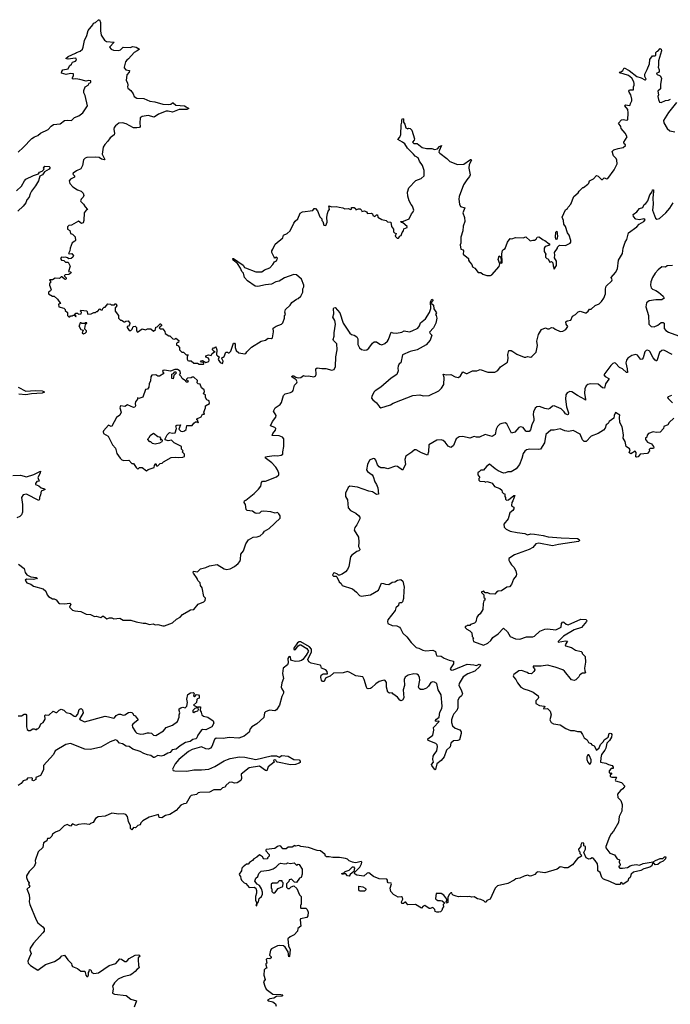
# Model space of a CAD drawing. Extents: x 2240384 to 2404287, y 351326 to 526670.
# Tile 291 of 309: x 2362124 to 2369671, y 463406 to 474825. Entities that reach past the tile are written whole.
import ezdxf

# ---------------------------------------------------------------- set-up
doc = ezdxf.new("R2010")
doc.units = 0

msp = doc.modelspace()

# ---------------------------------------------------------------- linework, layer by layer
at = {"layer": '0CON20XD'}
for points in [[(2362105, 473288), (2362165, 473342), (2362265, 473449), (2362298, 473468), (2362335, 473482), (2362365, 473510), (2362455, 473550), (2362490, 473590), (2362515, 473608), (2362595, 473619), (2362646, 473654), (2362675, 473659), (2362725, 473654), (2362761, 473689), (2362809, 473711), (2362856, 473744), (2362910, 473825), (2362882, 473945), (2362868, 473975), (2362868, 474005), (2362882, 474045), (2362920, 474065), (2362932, 474088), (2362950, 474095), (2362950, 474115), (2362925, 474120), (2362895, 474112), (2362822, 474132), (2362775, 474138), (2362744, 474134), (2362732, 474145), (2362747, 474175), (2362747, 474197), (2362715, 474202), (2362665, 474191), (2362610, 474205), (2362613, 474225), (2362625, 474242), (2362685, 474257), (2362702, 474288), (2362725, 474308), (2362738, 474332), (2362770, 474345), (2362782, 474358), (2362780, 474375), (2362769, 474379), (2362685, 474369), (2362660, 474375), (2362685, 474400), (2362770, 474435), (2362785, 474446), (2362825, 474459), (2362852, 474485), (2362862, 474505), (2362878, 474585), (2362905, 474640), (2362919, 474701), (2362972, 474765), (2362980, 474785), (2363005, 474793), (2363040, 474825), (2363050, 474825), (2363063, 474793), (2363061, 474695), (2363071, 474645), (2363083, 474623), (2363108, 474588), (2363132, 474572), (2363220, 474565), (2363168, 474505), (2363185, 474482), (2363211, 474471), (2363275, 474467), (2363292, 474475), (2363325, 474506), (2363405, 474502), (2363435, 474516), (2363475, 474507), (2363513, 474485), (2363488, 474462), (2363454, 474445), (2363388, 474372), (2363366, 474355), (2363351, 474335), (2363337, 474273), (2363337, 474265), (2363355, 474244), (2363397, 474235), (2363396, 474215), (2363367, 474185), (2363358, 474118), (2363373, 474093), (2363378, 474065), (2363373, 474045), (2363379, 474029), (2363412, 474005), (2363442, 473965)], [(2367343, 473197), (2367355, 473204), (2367363, 473203), (2367364, 473195), (2367340, 473145), (2367336, 473105), (2367350, 473025), (2367343, 473005), (2367311, 472969), (2367272, 472908), (2367222, 472775), (2367218, 472745), (2367226, 472685), (2367238, 472658), (2367287, 472645), (2367266, 472585), (2367285, 472530), (2367289, 472485), (2367268, 472432), (2367266, 472375), (2367243, 472303), (2367242, 472235), (2367232, 472215), (2367242, 472165), (2367267, 472157), (2367272, 472145), (2367270, 472105), (2367330, 472055), (2367332, 472035), (2367342, 472015), (2367370, 471985), (2367375, 471960), (2367403, 471943), (2367443, 471893), (2367472, 471892), (2367495, 471872), (2367545, 471858), (2367585, 471858), (2367603, 471867), (2367685, 471962), (2367692, 471995), (2367676, 472045), (2367685, 472088), (2367700, 472075), (2367710, 472035), (2367700, 472005), (2367715, 472000), (2367720, 472005), (2367719, 472111), (2367725, 472148), (2367735, 472160), (2367755, 472170), (2367784, 472246), (2367815, 472288), (2367835, 472282), (2367875, 472298), (2367965, 472297), (2367995, 472308), (2368045, 472262), (2368075, 472270), (2368095, 472268), (2368115, 472280), (2368127, 472303), (2368145, 472307), (2368167, 472297), (2368195, 472272), (2368216, 472266), (2368267, 472227), (2368273, 472215), (2368264, 472206), (2368218, 472195), (2368210, 472175), (2368210, 472135), (2368228, 472105), (2368222, 472095), (2368225, 472070), (2368240, 472055), (2368255, 472050), (2368275, 472010), (2368282, 472018), (2368295, 472020), (2368310, 472005), (2368311, 471971), (2368325, 471930), (2368351, 471975), (2368350, 472025), (2368328, 472065), (2368333, 472095), (2368327, 472125), (2368362, 472175), (2368362, 472188), (2368385, 472210), (2368455, 472208), (2368510, 472235), (2368518, 472245), (2368517, 472265), (2368497, 472325), (2368480, 472355), (2368457, 472425), (2368437, 472455), (2368432, 472495), (2368417, 472535), (2368455, 472620), (2368480, 472635), (2368485, 472650), (2368518, 472685), (2368554, 472776), (2368602, 472818), (2368614, 472836), (2368655, 472880), (2368665, 472880), (2368713, 472917), (2368725, 472930), (2368735, 472958), (2368779, 472981), (2368815, 473020), (2368835, 473012), (2368875, 472970), (2368885, 472970), (2368905, 472990), (2368935, 472978), (2368946, 472984), (2369021, 473085), (2369056, 473154), (2369053, 473195), (2369044, 473214), (2369012, 473245), (2368998, 473295), (2369015, 473314), (2369065, 473333), (2369125, 473344), (2369150, 473365), (2369150, 473375), (2369137, 473387), (2369131, 473405), (2369170, 473465), (2369149, 473509), (2369100, 473565), (2369097, 473585), (2369071, 473625), (2369105, 473662), (2369126, 473666), (2369165, 473659), (2369178, 473665), (2369183, 473745), (2369180, 473785), (2369144, 473825), (2369146, 473834), (2369155, 473837), (2369195, 473829), (2369207, 473835), (2369210, 473855), (2369226, 473884), (2369227, 473905), (2369214, 473955), (2369193, 473983), (2369191, 473995), (2369194, 474006), (2369205, 474013), (2369245, 474010), (2369243, 474045), (2369252, 474065), (2369253, 474085), (2369250, 474105), (2369224, 474145), (2369185, 474177), (2369126, 474196), (2369090, 474205), (2369078, 474215), (2369095, 474218), (2369122, 474235), (2369135, 474267), (2369195, 474236), (2369282, 474165), (2369335, 474151), (2369375, 474128), (2369385, 474128), (2369392, 474135), (2369377, 474167), (2369376, 474195), (2369404, 474246), (2369431, 474315), (2369434, 474365), (2369465, 474407), (2369496, 474404), (2369502, 474415), (2369502, 474445), (2369514, 474456), (2369525, 474460), (2369555, 474490), (2369565, 474482), (2369568, 474462), (2369533, 474347), (2369536, 474295), (2369529, 474275), (2369543, 474243), (2369544, 474226), (2369536, 474214), (2369514, 474206), (2369512, 474195), (2369552, 474172), (2369569, 474145), (2369559, 474075), (2369559, 474025), (2369528, 473995), (2369534, 473955), (2369526, 473935), (2369535, 473900), (2369547, 473867), (2369565, 473863), (2369615, 473887), (2369649, 473891), (2369675, 473902)], [(2363442, 473965), (2363454, 473934), (2363484, 473914), (2363565, 473910), (2363635, 473880), (2363693, 473873), (2363784, 473846), (2363855, 473840), (2363876, 473844), (2363895, 473861), (2363905, 473860), (2363935, 473833), (2364038, 473825), (2364087, 473795), (2364065, 473782), (2363975, 473782), (2363895, 473751), (2363845, 473764), (2363825, 473763), (2363735, 473728), (2363685, 473696), (2363615, 473712), (2363545, 473701), (2363523, 473685), (2363517, 473625), (2363523, 473585), (2363514, 473576), (2363485, 473569), (2363445, 473570), (2363358, 473618), (2363315, 473627), (2363275, 473624), (2363236, 473594), (2363221, 473575), (2363218, 473555), (2363226, 473504), (2363221, 473489), (2363174, 473455), (2363147, 473415), (2363111, 473379), (2363092, 473345), (2363082, 473265), (2363113, 473205), (2363105, 473200), (2363075, 473208), (2363045, 473225), (2363005, 473230), (2362905, 473227), (2362882, 473218), (2362865, 473200), (2362851, 473135), (2362834, 473095), (2362785, 473073), (2362744, 473045), (2362742, 473035), (2362759, 473015), (2362760, 473000), (2362713, 472977), (2362698, 472955), (2362706, 472925), (2362741, 472885), (2362795, 472852), (2362837, 472837), (2362862, 472815), (2362870, 472785), (2362860, 472765), (2362838, 472745), (2362830, 472725), (2362832, 472715), (2362866, 472686), (2362883, 472653), (2362912, 472625), (2362894, 472616), (2362871, 472585), (2362867, 472495), (2362859, 472471), (2362843, 472463), (2362805, 472488), (2362725, 472442), (2362693, 472437), (2362678, 472422), (2362680, 472395), (2362705, 472380), (2362714, 472344), (2362736, 472336), (2362768, 472305), (2362772, 472265), (2362765, 472258), (2362732, 472238), (2362710, 472175), (2362707, 472143), (2362692, 472115), (2362705, 472108), (2362730, 472115), (2362750, 472085), (2362739, 472071), (2362720, 472055), (2362695, 472050), (2362680, 472065), (2362655, 472072), (2362635, 472068), (2362608, 472072), (2362598, 472055), (2362610, 472035), (2362635, 472032), (2362655, 472012), (2362685, 472012), (2362692, 472005), (2362708, 471965), (2362690, 471905), (2362715, 471900), (2362720, 471895), (2362718, 471885), (2362695, 471870), (2362652, 471868), (2362642, 471855), (2362662, 471832), (2362662, 471818), (2362655, 471812), (2362644, 471814), (2362615, 471842), (2362605, 471842), (2362585, 471822), (2362537, 471827), (2362505, 471808), (2362475, 471810), (2362470, 471805), (2362480, 471795), (2362480, 471775), (2362470, 471765), (2362470, 471745), (2362488, 471695), (2362480, 471680), (2362460, 471665), (2362460, 471645), (2362505, 471620), (2362525, 471620), (2362563, 471583), (2362598, 471535), (2362573, 471527), (2362580, 471495), (2362635, 471480), (2362650, 471465), (2362652, 471452), (2362678, 471428), (2362680, 471395), (2362695, 471380), (2362705, 471380), (2362715, 471390), (2362735, 471390), (2362745, 471400), (2362760, 471400), (2362775, 471380), (2362778, 471388), (2362760, 471400), (2362775, 471420), (2362795, 471420), (2362805, 471410), (2362838, 471412), (2362840, 471435), (2362830, 471445), (2362833, 471457), (2362905, 471450), (2362915, 471410), (2362955, 471412), (2362985, 471430), (2363005, 471430), (2363015, 471440), (2363025, 471440), (2363055, 471470), (2363065, 471460), (2363085, 471460), (2363090, 471475), (2363105, 471490), (2363115, 471490), (2363145, 471530), (2363177, 471527), (2363185, 471520), (2363225, 471520), (2363232, 471528), (2363245, 471530), (2363250, 471505), (2363230, 471485), (2363230, 471445), (2363270, 471395), (2363270, 471365), (2363292, 471342), (2363305, 471340), (2363335, 471320), (2363345, 471320), (2363355, 471330), (2363382, 471332), (2363402, 471305), (2363398, 471285), (2363385, 471270), (2363372, 471268), (2363370, 471255), (2363395, 471220), (2363415, 471220), (2363430, 471235), (2363440, 471265), (2363465, 471270), (2363480, 471255), (2363480, 471215), (2363492, 471202), (2363545, 471240), (2363585, 471230), (2363605, 471240), (2363645, 471240), (2363675, 471212), (2363698, 471232), (2363702, 471258), (2363718, 471262), (2363752, 471298), (2363758, 471298), (2363770, 471285), (2363770, 471275), (2363752, 471268), (2363742, 471252), (2363755, 471240), (2363785, 471240), (2363807, 471207), (2363810, 471185), (2363855, 471160), (2363865, 471160), (2363902, 471122), (2363925, 471120), (2363935, 471130), (2363970, 471105), (2363968, 471082), (2363955, 471080), (2363942, 471068), (2363942, 471052), (2363958, 471048), (2363980, 471025), (2363980, 470995), (2364005, 470970), (2364025, 470970), (2364055, 470940), (2364078, 470938), (2364068, 470915), (2364067, 470887), (2364074, 470874), (2364085, 470868), (2364115, 470868), (2364145, 470840), (2364185, 470840), (2364205, 470830), (2364255, 470830), (2364260, 470835), (2364258, 470848), (2364233, 470853), (2364223, 470867), (2364245, 470872), (2364285, 470848), (2364319, 470861), (2364323, 470875), (2364315, 470900), (2364285, 470912), (2364283, 470925), (2364315, 470940), (2364345, 470930), (2364352, 470948), (2364375, 470970), (2364390, 470975), (2364375, 470980), (2364360, 470995), (2364360, 471005), (2364372, 471018), (2364385, 471020), (2364395, 471030), (2364405, 471020), (2364410, 470995), (2364408, 470938), (2364417, 470927), (2364440, 470915), (2364428, 470885), (2364450, 470850), (2364475, 470838), (2364482, 470845), (2364483, 470865), (2364470, 470895), (2364472, 470908), (2364485, 470910), (2364495, 470920), (2364515, 470970), (2364535, 470970), (2364542, 470962), (2364555, 470960), (2364575, 470980), (2364605, 471072), (2364615, 471072), (2364622, 471062), (2364624, 471025), (2364635, 470988), (2364668, 470962), (2364735, 470948), (2364746, 470954), (2364758, 470975), (2364812, 471028), (2364925, 471098), (2364975, 471110), (2365005, 471130), (2365045, 471128), (2365056, 471134), (2365070, 471205), (2365063, 471247), (2365098, 471272), (2365160, 471295), (2365175, 471310), (2365198, 471365), (2365198, 471392), (2365208, 471405), (2365201, 471435), (2365207, 471465), (2365260, 471515), (2365282, 471545), (2365335, 471582), (2365355, 471590), (2365385, 471620), (2365408, 471665), (2365410, 471705), (2365422, 471725), (2365422, 471745), (2365392, 471815), (2365335, 471868), (2365305, 471870), (2365195, 471833), (2365136, 471794), (2365095, 471784), (2365045, 471757), (2364975, 471752), (2364885, 471729), (2364855, 471733), (2364765, 471798), (2364734, 471834), (2364720, 471885), (2364703, 471905), (2364687, 471945), (2364649, 471999), (2364601, 472035), (2364596, 472054), (2364605, 472057), (2364715, 471980), (2364733, 471953), (2364745, 471946), (2364865, 471899), (2364935, 471901), (2364966, 471924), (2365025, 471949), (2365060, 471985), (2365082, 472018), (2365105, 472028), (2365115, 472060), (2365105, 472072), (2365085, 472060), (2365075, 472070), (2365048, 472125), (2365048, 472145), (2365062, 472165), (2365087, 472223), (2365176, 472294), (2365183, 472327), (2365226, 472344), (2365262, 472375), (2365304, 472466), (2365321, 472489), (2365352, 472515), (2365377, 472583), (2365405, 472598), (2365525, 472613), (2365542, 472635), (2365555, 472634), (2365578, 472608), (2365605, 472540), (2365630, 472515), (2365630, 472495), (2365640, 472485), (2365653, 472443), (2365675, 472440), (2365690, 472475), (2365687, 472535), (2365694, 472576), (2365702, 472605), (2365718, 472625), (2365712, 472665), (2365745, 472653), (2365795, 472660), (2365829, 472649), (2365872, 472642), (2365895, 472630), (2365934, 472634), (2365965, 472622), (2365972, 472628), (2365973, 472647), (2366005, 472648), (2366020, 472635), (2366025, 472620), (2366055, 472632), (2366073, 472633), (2366090, 472615), (2366095, 472600), (2366125, 472610), (2366148, 472598), (2366158, 472578), (2366205, 472583), (2366218, 472575), (2366222, 472555), (2366245, 472542), (2366265, 472562), (2366275, 472560), (2366280, 472535), (2366325, 472508), (2366375, 472498), (2366392, 472482), (2366428, 472475), (2366436, 472426), (2366460, 472395), (2366460, 472365), (2366472, 472352), (2366490, 472345), (2366480, 472315), (2366502, 472292), (2366518, 472292), (2366530, 472305), (2366530, 472315), (2366548, 472322), (2366562, 472358), (2366578, 472375), (2366582, 472398), (2366620, 472415), (2366618, 472425), (2366570, 472470), (2366555, 472472), (2366540, 472485), (2366575, 472487), (2366642, 472515), (2366668, 472575), (2366688, 472595), (2366698, 472615), (2366682, 472662), (2366665, 472680), (2366642, 472725), (2366627, 472777), (2366623, 472825), (2366640, 472875), (2366721, 472959), (2366780, 472985), (2366818, 473015), (2366816, 473076), (2366796, 473135), (2366761, 473185), (2366745, 473224), (2366712, 473242), (2366694, 473265), (2366624, 473334), (2366591, 473385), (2366566, 473405), (2366509, 473435), (2366535, 473462), (2366544, 473495), (2366548, 473605), (2366556, 473635), (2366556, 473665), (2366565, 473681), (2366576, 473675), (2366575, 473635), (2366592, 473612), (2366605, 473571), (2366625, 473558), (2366635, 473566), (2366655, 473564), (2366673, 473545), (2366705, 473445), (2366701, 473429), (2366681, 473405), (2366695, 473388), (2366735, 473389), (2366794, 473344), (2366845, 473332), (2366905, 473330), (2366935, 473320), (2366971, 473329), (2366995, 473356), (2367017, 473367), (2366989, 473305), (2366988, 473288), (2366996, 473276), (2367078, 473215), (2367112, 473182), (2367204, 473144), (2367275, 473149), (2367343, 473197)], [(2369742, 473865), (2369652, 473748), (2369592, 473655), (2369598, 473628), (2369635, 473562), (2369665, 473538), (2369725, 473523)], [(2362089, 472841), (2362147, 472895), (2362179, 472955), (2362195, 472974), (2362285, 473017), (2362343, 473037), (2362355, 473058), (2362385, 473070), (2362408, 473092), (2362400, 473105), (2362415, 473126), (2362465, 473123), (2362474, 473115), (2362474, 473105), (2362465, 473092), (2362411, 473059), (2362389, 473025), (2362358, 473012), (2362343, 472957), (2362308, 472898), (2362262, 472838), (2362244, 472805), (2362233, 472767), (2362206, 472734), (2362195, 472703), (2362165, 472664), (2362102, 472605)], [(2364746, 469254), (2364845, 469330), (2364895, 469379), (2364921, 469415), (2364931, 469459), (2364940, 469475), (2364975, 469474), (2365105, 469524), (2365129, 469545), (2365132, 469565), (2365116, 469605), (2365095, 469636), (2365049, 469685), (2364973, 469745), (2364979, 469755), (2364995, 469760), (2365075, 469770), (2365115, 469766), (2365157, 469773), (2365176, 469785), (2365176, 469815), (2365188, 469875), (2365190, 469965), (2365173, 469985), (2365135, 470000), (2365054, 470004), (2365062, 470025), (2365091, 470065), (2365094, 470084), (2365084, 470094), (2365034, 470115), (2365057, 470165), (2365097, 470215), (2365098, 470235), (2365068, 470285), (2365088, 470325), (2365145, 470362), (2365162, 470385), (2365183, 470465), (2365202, 470485), (2365265, 470502), (2365287, 470515), (2365297, 470525), (2365313, 470585), (2365340, 470615), (2365343, 470625), (2365330, 470650), (2365282, 470685), (2365285, 470696), (2365305, 470696), (2365328, 470678), (2365355, 470671), (2365386, 470674), (2365415, 470700), (2365435, 470691), (2365475, 470694), (2365535, 470683), (2365558, 470695), (2365563, 470715), (2365561, 470775), (2365575, 470788), (2365628, 470778), (2365675, 470778), (2365745, 470760), (2365773, 470767), (2365786, 470804), (2365790, 470915), (2365808, 470995), (2365802, 471065), (2365766, 471105), (2365762, 471118), (2365774, 471156), (2365772, 471195), (2365786, 471295), (2365780, 471335), (2365756, 471376), (2365769, 471415), (2365764, 471476), (2365770, 471485), (2365785, 471488), (2365838, 471425), (2365876, 471306), (2365955, 471189), (2365975, 471174), (2366006, 471166), (2366037, 471147), (2366046, 471125), (2366047, 471057), (2366065, 471021), (2366089, 470999), (2366125, 470991), (2366152, 470998), (2366176, 471014), (2366215, 471073), (2366235, 471091), (2366265, 471091), (2366301, 471061), (2366324, 471054), (2366360, 471070), (2366389, 471095), (2366402, 471115), (2366435, 471202), (2366454, 471194), (2366495, 471190), (2366559, 471201), (2366585, 471218), (2366646, 471206), (2366677, 471215), (2366742, 471248), (2366762, 471275), (2366775, 471311), (2366833, 471357), (2366879, 471431), (2366892, 471475), (2366888, 471552), (2366905, 471582), (2366915, 471578), (2366918, 471565), (2366902, 471548), (2366903, 471533), (2366924, 471514), (2366930, 471470), (2366958, 471425), (2366948, 471405), (2366956, 471395), (2366964, 471365), (2366950, 471305), (2366925, 471253), (2366879, 471201), (2366884, 471185), (2366906, 471165), (2366885, 471109), (2366838, 471055), (2366735, 470995), (2366654, 470976), (2366565, 470937), (2366547, 470845), (2366527, 470833), (2366514, 470805), (2366509, 470785), (2366514, 470754), (2366499, 470711), (2366435, 470669), (2366315, 470565), (2366249, 470521), (2366234, 470505), (2366210, 470455), (2366207, 470435), (2366220, 470415), (2366265, 470382), (2366297, 470337), (2366315, 470325), (2366425, 470360), (2366455, 470379), (2366545, 470412), (2366685, 470467), (2366765, 470476), (2366806, 470464), (2366875, 470468), (2366985, 470522), (2367019, 470551), (2367044, 470595), (2367050, 470675), (2367035, 470716), (2367075, 470706), (2367125, 470712), (2367175, 470684), (2367215, 470676), (2367237, 470693), (2367265, 470743), (2367305, 470722), (2367315, 470722), (2367375, 470751), (2367426, 470754), (2367465, 470770), (2367555, 470738), (2367635, 470736), (2367669, 470755), (2367702, 470798), (2367782, 470855), (2367790, 470895), (2367786, 470944), (2367800, 470990), (2367825, 470988), (2367845, 470977), (2367890, 470945), (2367975, 470912), (2367995, 470910), (2368015, 470920), (2368055, 470912), (2368065, 470918), (2368115, 470968), (2368131, 471045), (2368122, 471095), (2368142, 471175), (2368177, 471233), (2368225, 471252), (2368245, 471241), (2368265, 471239), (2368295, 471257), (2368315, 471253), (2368336, 471236), (2368395, 471210), (2368425, 471212), (2368458, 471232), (2368482, 471265), (2368463, 471295), (2368459, 471321), (2368475, 471334), (2368519, 471341), (2368535, 471387), (2368572, 471405), (2368604, 471436), (2368625, 471443), (2368684, 471424), (2368695, 471426), (2368720, 471445), (2368735, 471468), (2368755, 471467), (2368801, 471509), (2368845, 471531), (2368875, 471557), (2368899, 471595), (2368919, 471645), (2368918, 471705), (2368926, 471734), (2368992, 471795), (2368997, 471807), (2368986, 471835), (2369036, 471894), (2369059, 471935), (2369069, 472035), (2369116, 472115), (2369124, 472176), (2369149, 472245), (2369169, 472275), (2369185, 472354), (2369285, 472424), (2369310, 472455), (2369365, 472484), (2369380, 472505), (2369364, 472514), (2369313, 472503), (2369271, 472511), (2369245, 472542), (2369240, 472565), (2369284, 472596), (2369315, 472634), (2369352, 472648), (2369367, 472683), (2369386, 472694), (2369411, 472725), (2369434, 472795), (2369460, 472830), (2369465, 472850), (2369475, 472852), (2369477, 472835), (2369467, 472755), (2369471, 472685), (2369464, 472615), (2369500, 472525), (2369515, 472513), (2369545, 472519), (2369618, 472585), (2369665, 472641), (2369705, 472703)], [(2368355, 472277), (2368345, 472278), (2368340, 472305), (2368345, 472362), (2368355, 472372), (2368363, 472315), (2368355, 472277)], [(2369695, 471974), (2369635, 471970), (2369615, 471955), (2369575, 471958), (2369530, 471925), (2369495, 471885), (2369465, 471835), (2369447, 471785), (2369442, 471745), (2369451, 471715), (2369465, 471701), (2369505, 471684), (2369534, 471664), (2369587, 471617), (2369600, 471595), (2369575, 471576), (2369505, 471577), (2369427, 471563), (2369397, 471543), (2369388, 471495), (2369419, 471395), (2369421, 471295), (2369451, 471265), (2369483, 471263), (2369525, 471281), (2369565, 471313), (2369590, 471315), (2369599, 471305), (2369601, 471245), (2369620, 471220), (2369650, 471200), (2369765, 471160)], [(2362865, 471182), (2362885, 471190), (2362900, 471205), (2362900, 471215), (2362880, 471235), (2362880, 471245), (2362888, 471292), (2362892, 471298), (2362905, 471300), (2362905, 471310), (2362885, 471310), (2362875, 471300), (2362845, 471300), (2362838, 471308), (2362825, 471310), (2362820, 471285), (2362810, 471275), (2362832, 471232), (2362860, 471225), (2362850, 471195), (2362865, 471182)], [(2369694, 470944), (2369595, 470991), (2369575, 470989), (2369545, 470965), (2369515, 470870), (2369508, 470868), (2369495, 470876), (2369472, 470905), (2369435, 470976), (2369425, 470986), (2369405, 470991), (2369392, 470988), (2369375, 470974), (2369355, 470904), (2369345, 470888), (2369335, 470884), (2369325, 470889), (2369289, 470935), (2369272, 470942), (2369225, 470931), (2369179, 470901), (2369162, 470875), (2369155, 470845), (2369172, 470775), (2369175, 470734), (2369165, 470734), (2369115, 470775), (2369082, 470792), (2369035, 470841), (2369025, 470844), (2369005, 470839), (2368980, 470815), (2368901, 470705), (2368917, 470687), (2368958, 470665), (2368958, 470655), (2368919, 470601), (2368908, 470552), (2368886, 470555), (2368835, 470598), (2368745, 470601), (2368715, 470594), (2368695, 470578), (2368680, 470545), (2368676, 470495), (2368689, 470421), (2368686, 470414), (2368679, 470419), (2368595, 470466), (2368531, 470511), (2368505, 470514), (2368475, 470497), (2368460, 470475), (2368457, 470425), (2368466, 470335), (2368489, 470265), (2368486, 470245), (2368478, 470242), (2368455, 470254), (2368439, 470279), (2368405, 470313), (2368325, 470348), (2368305, 470344), (2368275, 470315), (2368255, 470308), (2368215, 470315), (2368155, 470340), (2368125, 470337), (2368105, 470320), (2368085, 470276), (2368080, 470245), (2368090, 470195), (2368088, 470175), (2368064, 470125), (2368051, 470069), (2368035, 470051), (2368005, 470049), (2367995, 470053), (2367965, 470095), (2367935, 470104), (2367915, 470094), (2367868, 470042), (2367830, 470030), (2367775, 470140), (2367755, 470150), (2367717, 470143), (2367695, 470135), (2367665, 470108), (2367650, 470075), (2367638, 470015), (2367605, 469992), (2367525, 470014), (2367457, 469985), (2367425, 469982), (2367395, 469990), (2367345, 469971), (2367265, 469990), (2367222, 469988), (2367188, 469965), (2367155, 469886), (2367135, 469866), (2367125, 469864), (2367095, 469881), (2367061, 469925), (2367036, 469946), (2367015, 469951), (2366965, 469948), (2366869, 469895), (2366867, 469815), (2366855, 469776), (2366785, 469801), (2366725, 469837), (2366705, 469837), (2366675, 469808), (2366603, 469765), (2366592, 469725), (2366601, 469665), (2366565, 469601), (2366505, 469642), (2366485, 469649), (2366395, 469615), (2366355, 469626), (2366315, 469626), (2366295, 469638), (2366273, 469663), (2366255, 469716), (2366243, 469733), (2366223, 469735), (2366182, 469715), (2366160, 469665), (2366148, 469605), (2366159, 469585), (2366213, 469545), (2366225, 469528), (2366242, 469465), (2366262, 469435), (2366278, 469395), (2366285, 469324), (2366265, 469320), (2366215, 469351), (2366175, 469356), (2366042, 469402), (2365955, 469414), (2365935, 469401), (2365903, 469335), (2365904, 469295), (2365926, 469255), (2365934, 469164), (2365962, 469132), (2366025, 469103), (2366055, 469076), (2366070, 469055), (2366068, 469035), (2366035, 468965), (2366010, 468935), (2366003, 468905), (2366055, 468823), (2366060, 468765), (2366056, 468716), (2366069, 468685), (2366068, 468675), (2366060, 468665), (2366035, 468656), (2365976, 468615), (2365960, 468595), (2365943, 468485), (2365925, 468447), (2365905, 468423), (2365865, 468393), (2365835, 468383), (2365823, 468383), (2365810, 468395), (2365775, 468410), (2365763, 468405), (2365752, 468385), (2365765, 468373), (2365795, 468370), (2365803, 468363), (2365831, 468305), (2365854, 468285), (2365865, 468264), (2365986, 468226), (2366032, 468185), (2366065, 468146), (2366085, 468139), (2366195, 468155), (2366285, 468209), (2366321, 468289), (2366345, 468288), (2366367, 468277), (2366405, 468276), (2366445, 468301), (2366475, 468305), (2366505, 468324), (2366545, 468332), (2366569, 468315), (2366586, 468245), (2366579, 468205), (2366577, 468113), (2366565, 468073), (2366555, 468061), (2366535, 468064), (2366523, 468057), (2366517, 468033), (2366489, 468005), (2366480, 467975), (2366396, 467865), (2366389, 467845), (2366394, 467824), (2366445, 467801), (2366500, 467795), (2366530, 467780), (2366543, 467765), (2366570, 467710), (2366615, 467668), (2366665, 467603), (2366725, 467544), (2366755, 467538), (2366802, 467512), (2366834, 467504), (2366918, 467515), (2366948, 467498), (2366955, 467462), (2366965, 467449), (2367015, 467444), (2367049, 467419), (2367108, 467398), (2367158, 467385), (2367157, 467355), (2367119, 467295), (2367125, 467285), (2367135, 467281), (2367155, 467284), (2367315, 467350), (2367394, 467344), (2367424, 467336), (2367455, 467349), (2367470, 467345), (2367460, 467325), (2367405, 467270), (2367323, 467237), (2367270, 467205), (2367221, 467125), (2367218, 467105), (2367246, 467055), (2367260, 467005), (2367250, 466985), (2367221, 466959), (2367205, 466933), (2367207, 466845), (2367196, 466814), (2367159, 466775), (2367148, 466752), (2367135, 466705), (2367135, 466675), (2367146, 466635), (2367175, 466608), (2367228, 466588), (2367244, 466565), (2367247, 466545), (2367227, 466473), (2367205, 466465), (2367155, 466460), (2367127, 466433), (2367116, 466394), (2367077, 466355), (2367049, 466275), (2367012, 466235), (2366963, 466197), (2366949, 466131), (2366945, 466127), (2366935, 466132), (2366904, 466175), (2366902, 466188), (2366923, 466215), (2366918, 466245), (2366921, 466285), (2366931, 466305), (2366965, 466344), (2366972, 466395), (2366967, 466415), (2366950, 466430), (2366862, 466465), (2366859, 466485), (2366915, 466529), (2366928, 466585), (2366924, 466615), (2366990, 466685), (2366985, 466690), (2366955, 466686), (2366944, 466695), (2366960, 466715), (2366992, 466735), (2366999, 466795), (2367021, 466835), (2367026, 466865), (2367015, 466995), (2366978, 467055), (2366965, 467125), (2366936, 467144), (2366915, 467147), (2366895, 467137), (2366868, 467095), (2366845, 467074), (2366805, 467059), (2366775, 467058), (2366757, 467067), (2366749, 467085), (2366766, 467165), (2366763, 467195), (2366751, 467225), (2366731, 467235), (2366695, 467240), (2366631, 467225), (2366595, 467199), (2366585, 467175), (2366587, 467105), (2366574, 467054), (2366581, 466959), (2366565, 466933), (2366545, 466926), (2366533, 466933), (2366508, 466968), (2366451, 467005), (2366445, 467020), (2366415, 467014), (2366396, 467025), (2366379, 467085), (2366379, 467139), (2366365, 467162), (2366355, 467167), (2366335, 467162), (2366295, 467148), (2366257, 467123), (2366207, 467075), (2366195, 467068), (2366165, 467066), (2366155, 467070), (2366146, 467085), (2366122, 467175), (2366105, 467203), (2366025, 467216), (2365953, 467255), (2365925, 467267), (2365875, 467249), (2365764, 467246), (2365725, 467212), (2365695, 467202), (2365673, 467187), (2365655, 467148), (2365635, 467148), (2365624, 467164), (2365618, 467195), (2365622, 467225), (2365645, 467240), (2365695, 467240), (2365692, 467265), (2365674, 467285), (2365626, 467305), (2365618, 467335), (2365611, 467341), (2365505, 467363), (2365477, 467377), (2365468, 467405), (2365508, 467495), (2365510, 467525), (2365485, 467553), (2365385, 467610), (2365365, 467611), (2365345, 467598), (2365305, 467536), (2365305, 467521), (2365315, 467516), (2365325, 467521), (2365356, 467565), (2365374, 467576), (2365385, 467575), (2365455, 467534), (2365473, 467503), (2365448, 467455), (2365410, 467405), (2365395, 467393), (2365365, 467385), (2365325, 467383), (2365278, 467395), (2365269, 467405), (2365265, 467435), (2365255, 467441), (2365245, 467435), (2365236, 467415), (2365237, 467365), (2365230, 467345), (2365180, 467305), (2365173, 467243), (2365184, 467185), (2365164, 467135), (2365159, 467085), (2365164, 467065), (2365183, 467035), (2365183, 467015), (2365164, 466975), (2365139, 466875), (2365105, 466823), (2365085, 466810), (2365024, 466816), (2364975, 466799), (2364966, 466785), (2364957, 466733), (2364875, 466660), (2364816, 466625), (2364799, 466601), (2364785, 466563), (2364730, 466515), (2364665, 466492), (2364555, 466499), (2364485, 466490), (2364405, 466491), (2364385, 466476), (2364352, 466395), (2364338, 466375), (2364315, 466364), (2364285, 466368), (2364235, 466392), (2364125, 466362), (2364082, 466338), (2363970, 466245), (2363926, 466195), (2363896, 466135), (2363906, 466116), (2363923, 466113), (2364065, 466109), (2364145, 466127), (2364234, 466124), (2364317, 466133), (2364387, 466164), (2364495, 466229), (2364534, 466246), (2364565, 466258), (2364674, 466276), (2364735, 466271), (2364865, 466246), (2365042, 466288)], [(2363595, 469592), (2363615, 469608), (2363685, 469630), (2363690, 469655), (2363705, 469680), (2363712, 469652), (2363725, 469650), (2363752, 469678), (2363778, 469682), (2363793, 469697), (2363883, 469747), (2363935, 469752), (2363965, 469748), (2364015, 469750), (2364035, 469760), (2364037, 469787), (2364010, 469815), (2364020, 469825), (2364003, 469843), (2364000, 469875), (2363916, 469916), (2363885, 469947), (2363845, 469942), (2363813, 469953), (2363812, 469965), (2363835, 470010), (2363863, 470037), (2363895, 470031), (2363928, 470035), (2363942, 470085), (2363937, 470113), (2363946, 470124), (2363990, 470125), (2363970, 470075), (2363994, 470054), (2364015, 470048), (2364038, 470055), (2364056, 470074), (2364062, 470118), (2364125, 470120), (2364144, 470146), (2364165, 470163), (2364190, 470160), (2364195, 470150), (2364197, 470157), (2364190, 470160), (2364190, 470175), (2364180, 470185), (2364180, 470195), (2364229, 470221), (2364245, 470250), (2364268, 470252), (2364260, 470275), (2364280, 470325), (2364280, 470345), (2364328, 470372), (2364322, 470405), (2364297, 470417), (2364278, 470445), (2364280, 470475), (2364258, 470485), (2364268, 470515), (2364263, 470533), (2364232, 470555), (2364218, 470598), (2364193, 470603), (2364182, 470612), (2364185, 470640), (2364145, 470680), (2364125, 470680), (2364115, 470670), (2364072, 470668), (2364060, 470655), (2364060, 470645), (2364080, 470635), (2364075, 470620), (2364055, 470620), (2364048, 470638), (2364010, 470665), (2363998, 470688), (2363980, 470705), (2363988, 470722), (2363985, 470750), (2363953, 470767), (2363925, 470768), (2363875, 470750), (2363805, 470760), (2363785, 470758), (2363780, 470745), (2363797, 470723), (2363745, 470690), (2363725, 470692), (2363705, 470707), (2363659, 470701), (2363644, 470685), (2363642, 470635), (2363628, 470602), (2363622, 470565), (2363605, 470542), (2363582, 470535), (2363554, 470446), (2363505, 470432), (2363492, 470438), (2363490, 470425), (2363468, 470395), (2363462, 470375), (2363467, 470345), (2363459, 470331), (2363445, 470328), (2363375, 470360), (2363345, 470340), (2363295, 470347), (2363286, 470325), (2363301, 470275), (2363285, 470238), (2363249, 470211), (2363195, 470110), (2363185, 470108), (2363155, 470122), (2363098, 470055), (2363092, 470045), (2363098, 470025), (2363152, 469995), (2363202, 469895), (2363234, 469855), (2363252, 469795), (2363291, 469741), (2363311, 469721), (2363334, 469714), (2363390, 469715), (2363425, 469680), (2363445, 469680), (2363475, 469630), (2363493, 469613), (2363500, 469615), (2363515, 469630), (2363545, 469630), (2363595, 469592)], [(2363905, 470660), (2363890, 470665), (2363890, 470715), (2363908, 470722), (2363925, 470740), (2363935, 470740), (2363940, 470725), (2363912, 470698), (2363905, 470660)], [(2362108, 470565), (2362195, 470516), (2362304, 470524), (2362385, 470521), (2362404, 470515), (2362412, 470505), (2362386, 470494), (2362263, 470487), (2362194, 470474), (2362115, 470483)], [(2369685, 470468), (2369647, 470453), (2369640, 470445), (2369645, 470430), (2369695, 470382)], [(2369711, 470205), (2369658, 470152), (2369644, 470126), (2369595, 470108), (2369592, 470085), (2369555, 470040), (2369507, 470037), (2369474, 470046), (2369420, 470025), (2369402, 470008), (2369400, 469985), (2369385, 469970), (2369382, 469955), (2369408, 469925), (2369452, 469905), (2369477, 469875), (2369482, 469858), (2369475, 469852), (2369437, 469853), (2369428, 469842), (2369430, 469825), (2369405, 469793), (2369323, 469787), (2369300, 469755), (2369285, 469750), (2369272, 469755), (2369277, 469805), (2369265, 469822), (2369215, 469792), (2369190, 469805), (2369198, 469812), (2369207, 469837), (2369199, 469849), (2369160, 469875), (2369148, 469935), (2369125, 469970), (2369129, 470005), (2369118, 470085), (2369114, 470105), (2369086, 470155), (2369083, 470217), (2369085, 470238), (2369035, 470270), (2369019, 470235), (2369016, 470204), (2368964, 470166), (2368949, 470141), (2368928, 470125), (2368914, 470086), (2368898, 470065), (2368833, 470027), (2368755, 469996), (2368695, 469933), (2368674, 469934), (2368651, 469951), (2368625, 470019), (2368545, 470059), (2368495, 470050), (2368446, 470056), (2368395, 470079), (2368325, 470064), (2368285, 470064), (2368228, 470015), (2368212, 469918), (2368164, 469846), (2368145, 469840), (2368040, 469845), (2368005, 469836), (2367985, 469822), (2367966, 469795), (2367951, 469735), (2367922, 469665), (2367884, 469615), (2367825, 469581), (2367785, 469582), (2367761, 469569), (2367736, 469566), (2367673, 469593), (2367638, 469615), (2367575, 469670), (2367538, 469645), (2367505, 469600), (2367475, 469600), (2367455, 469580), (2367444, 469576), (2367440, 469565), (2367440, 469545), (2367460, 469515), (2367450, 469505), (2367450, 469485), (2367462, 469472), (2367518, 469468), (2367525, 469460), (2367545, 469468), (2367587, 469457), (2367605, 469450), (2367633, 469413), (2367695, 469390), (2367718, 469368), (2367720, 469345), (2367735, 469330), (2367750, 469325), (2367750, 469295), (2367760, 469285), (2367760, 469265), (2367773, 469253), (2367795, 469258), (2367855, 469306), (2367866, 469306), (2367846, 469244), (2367832, 469225), (2367828, 469195), (2367834, 469184), (2367855, 469170), (2367857, 469153), (2367846, 469134), (2367810, 469105), (2367790, 469035), (2367740, 468975), (2367745, 468940), (2367767, 468917), (2367812, 468892), (2367896, 468876), (2367985, 468868), (2368015, 468852), (2368055, 468861), (2368095, 468858), (2368195, 468845), (2368255, 468829), (2368405, 468815)], [(2363695, 469903), (2363665, 469910), (2363645, 469930), (2363635, 469930), (2363612, 469955), (2363613, 469967), (2363630, 469985), (2363637, 470003), (2363675, 470030), (2363725, 469990), (2363748, 469988), (2363760, 469965), (2363752, 469952), (2363765, 469960), (2363778, 469945), (2363775, 469930), (2363747, 469913), (2363695, 469903)], [(2362045, 469540), (2362135, 469543), (2362204, 469524), (2362290, 469550), (2362365, 469590), (2362360, 469565), (2362334, 469515), (2362350, 469475), (2362325, 469468), (2362308, 469445), (2362308, 469435), (2362345, 469419), (2362375, 469396), (2362413, 469385), (2362419, 469375), (2362372, 469358), (2362366, 469314), (2362353, 469285), (2362356, 469264), (2362345, 469248), (2362205, 469322), (2362164, 469316), (2362147, 469285), (2362156, 469204), (2362158, 469115), (2362147, 469083), (2362127, 469063), (2362092, 469048)], [(2362112, 468512), (2362175, 468462), (2362186, 468415), (2362208, 468388), (2362253, 468363), (2362315, 468355), (2362330, 468345), (2362285, 468332), (2362205, 468335), (2362188, 468325), (2362208, 468295), (2362255, 468277), (2362285, 468257), (2362396, 468226), (2362428, 468198), (2362442, 468155), (2362457, 468137), (2362505, 468108), (2362525, 468108), (2362548, 468098), (2362575, 468062), (2362586, 468056), (2362645, 468051), (2362707, 468057), (2362718, 468045), (2362703, 468013), (2362735, 467978), (2362765, 467968), (2362835, 467962), (2362895, 467932), (2362945, 467927), (2362994, 467904), (2363013, 467907), (2363065, 467892), (2363085, 467907), (2363095, 467907), (2363135, 467878), (2363165, 467888), (2363195, 467888), (2363215, 467878), (2363285, 467883), (2363325, 467863), (2363415, 467862), (2363475, 467840), (2363555, 467827), (2363585, 467828), (2363631, 467811), (2363673, 467817), (2363695, 467807), (2363725, 467810), (2363784, 467794), (2363806, 467794), (2363895, 467830), (2363945, 467873), (2363984, 467896), (2364013, 467927), (2364085, 467970), (2364105, 467980), (2364144, 467986), (2364195, 468048), (2364260, 468075), (2364275, 468090), (2364278, 468115), (2364262, 468135), (2364240, 468235), (2364220, 468265), (2364217, 468295), (2364191, 468321), (2364183, 468343), (2364142, 468405), (2364138, 468415), (2364142, 468428), (2364185, 468422), (2364222, 468458), (2364285, 468472), (2364325, 468493), (2364416, 468506), (2364495, 468456), (2364525, 468449), (2364565, 468457), (2364616, 468484), (2364660, 468520), (2364677, 468543), (2364686, 468565), (2364689, 468625), (2364719, 468665), (2364748, 468745), (2364777, 468793), (2364832, 468825), (2364878, 468828), (2364915, 468839), (2364950, 468870), (2364966, 468895), (2365018, 468925), (2365147, 469045), (2365145, 469070), (2365132, 469095), (2365115, 469110), (2365087, 469103), (2365036, 469116), (2364955, 469126), (2364925, 469120), (2364905, 469102), (2364875, 469098), (2364855, 469101), (2364826, 469126), (2364762, 469132), (2364751, 469145), (2364744, 469204), (2364728, 469225), (2364732, 469245), (2364746, 469254)], [(2368405, 468815), (2368595, 468807), (2368615, 468795), (2368618, 468785), (2368605, 468773), (2368375, 468740), (2368305, 468724), (2368145, 468754), (2368112, 468745), (2368078, 468705), (2368035, 468680), (2367865, 468619), (2367800, 468575), (2367798, 468558), (2367808, 468535), (2367831, 468501), (2367858, 468475), (2367878, 468435), (2367888, 468395), (2367884, 468376), (2367853, 468335), (2367830, 468275), (2367805, 468248), (2367775, 468242), (2367715, 468202), (2367675, 468198), (2367654, 468186), (2367635, 468163), (2367577, 468167), (2367555, 468180), (2367525, 468180), (2367505, 468200), (2367498, 468192), (2367482, 468188), (2367482, 468182), (2367510, 468155), (2367510, 468125), (2367520, 468115), (2367520, 468095), (2367510, 468085), (2367502, 468055), (2367497, 467983), (2367466, 467934), (2367444, 467916), (2367428, 467895), (2367417, 467843), (2367400, 467825), (2367355, 467810), (2367345, 467800), (2367315, 467800), (2367308, 467792), (2367292, 467788), (2367290, 467775), (2367310, 467755), (2367347, 467737), (2367370, 467715), (2367373, 467673), (2367388, 467655), (2367382, 467645), (2367388, 467615), (2367505, 467571), (2367555, 467594), (2367589, 467625), (2367611, 467659), (2367676, 467704), (2367735, 467770), (2367782, 467725), (2367813, 467673), (2367876, 467646), (2367925, 467639), (2368004, 467666), (2368075, 467666), (2368096, 467675), (2368158, 467735), (2368215, 467758), (2368245, 467760), (2368345, 467748), (2368405, 467779), (2368408, 467822), (2368425, 467840), (2368437, 467837), (2368465, 467814), (2368485, 467807), (2368635, 467871), (2368697, 467867), (2368703, 467855), (2368699, 467845), (2368643, 467777), (2368555, 467749), (2368434, 467675), (2368372, 467615), (2368370, 467605), (2368455, 467621), (2368478, 467618), (2368450, 467575), (2368454, 467564), (2368525, 467543), (2368570, 467515), (2368637, 467497), (2368650, 467485), (2368650, 467475), (2368685, 467440), (2368687, 467375), (2368677, 467305), (2368678, 467275), (2368688, 467255), (2368682, 467248), (2368652, 467245), (2368621, 467229), (2368610, 467205), (2368575, 467170), (2368555, 467162), (2368525, 467168), (2368445, 467271), (2368423, 467285), (2368337, 467317), (2368245, 467340), (2368175, 467328), (2368082, 467328), (2368080, 467315), (2368097, 467297), (2368098, 467285), (2368090, 467265), (2368062, 467238), (2368025, 467243), (2368010, 467255), (2367945, 467276), (2367915, 467274), (2367855, 467230), (2367848, 467215), (2367851, 467205), (2367880, 467175), (2367897, 467135), (2367938, 467085), (2367974, 467064), (2368035, 467047), (2368080, 467025), (2368140, 466985), (2368142, 466965), (2368137, 466953), (2368110, 466925), (2368110, 466895), (2368153, 466873), (2368210, 466865), (2368220, 466855), (2368203, 466847), (2368202, 466832), (2368245, 466838), (2368276, 466806), (2368289, 466765), (2368274, 466704), (2368288, 466675), (2368315, 466660), (2368395, 466647), (2368458, 466605), (2368515, 466581), (2368555, 466581), (2368595, 466570), (2368628, 466569), (2368654, 466535), (2368673, 466495), (2368707, 466475), (2368724, 466444), (2368749, 466429), (2368760, 466415), (2368790, 466405), (2368815, 466352), (2368845, 466379), (2368860, 466420), (2368895, 466454), (2368906, 466475), (2368951, 466505), (2368961, 466545), (2368975, 466549), (2368987, 466545), (2368994, 466534), (2368988, 466505), (2368965, 466466), (2368936, 466435), (2368924, 466375), (2368912, 466355), (2368874, 466305), (2368864, 466264), (2368863, 466215), (2368925, 466204), (2368955, 466186), (2368996, 466176), (2369010, 466155), (2369008, 466142), (2368985, 466140), (2368964, 466115), (2368964, 466094), (2368972, 466082), (2368985, 466090), (2368990, 466085), (2368990, 466075), (2368972, 466068), (2368975, 466050), (2368995, 466040), (2369045, 466040), (2369048, 466035), (2369032, 466005), (2369037, 465997), (2369105, 465978), (2369142, 465935), (2369122, 465905), (2369095, 465886), (2369057, 465845), (2369063, 465805), (2369098, 465768), (2369114, 465725), (2369111, 465645), (2369080, 465585), (2369071, 465515), (2369014, 465415), (2368986, 465385), (2368965, 465347), (2368922, 465235), (2368925, 465221), (2368969, 465159), (2369025, 465139), (2369055, 465093), (2369082, 465082), (2369078, 465055), (2369091, 465029), (2369085, 465012), (2369070, 465005), (2369086, 464986), (2369115, 464984), (2369175, 464994), (2369205, 465014), (2369229, 465021), (2369274, 465026), (2369315, 465020), (2369355, 465039), (2369472, 465058), (2369498, 465075), (2369555, 465097), (2369585, 465098), (2369605, 465116), (2369619, 465115), (2369614, 465095), (2369587, 465065), (2369555, 465051), (2369525, 465029), (2369495, 465024), (2369475, 465050), (2369465, 465040), (2369456, 465014), (2369435, 464995), (2369365, 464978), (2369331, 464959), (2369245, 464939), (2369217, 464915), (2369204, 464876), (2369185, 464860), (2369178, 464835), (2369125, 464798), (2369115, 464800), (2369112, 464815), (2369105, 464820), (2369093, 464815), (2369090, 464795), (2369045, 464795), (2368971, 464831), (2368895, 464857), (2368878, 464875), (2368857, 464935), (2368829, 464955), (2368830, 465000), (2368825, 465037), (2368800, 465075), (2368775, 465100), (2368765, 465106), (2368745, 465092), (2368725, 465090), (2368696, 465106), (2368670, 465165), (2368687, 465205), (2368688, 465235), (2368670, 465245), (2368670, 465275), (2368645, 465280), (2368632, 465255), (2368632, 465238), (2368608, 465205), (2368610, 465185), (2368620, 465175), (2368620, 465155), (2368638, 465138), (2368640, 465125), (2368594, 465096), (2368536, 465024), (2368482, 464988), (2368445, 464988), (2368418, 464998), (2368395, 464999), (2368360, 464975), (2368215, 464931), (2368135, 464943), (2368118, 464935), (2368098, 464912), (2368062, 464898), (2368045, 464894), (2368015, 464902), (2367975, 464892), (2367925, 464868), (2367878, 464862), (2367860, 464845), (2367785, 464809), (2367665, 464780), (2367638, 464755), (2367580, 464625), (2367545, 464610), (2367535, 464590), (2367525, 464590), (2367507, 464607), (2367473, 464623), (2367435, 464630), (2367395, 464653), (2367365, 464650), (2367345, 464658), (2367315, 464652), (2367235, 464658), (2367215, 464652), (2367188, 464662), (2367152, 464672), (2367142, 464682), (2367138, 464698), (2367125, 464700), (2367105, 464680), (2367092, 464645), (2367090, 464585), (2367075, 464580), (2367070, 464595), (2367080, 464605), (2367080, 464625), (2367045, 464673), (2367015, 464692), (2366955, 464690), (2366946, 464635), (2366950, 464625), (2366975, 464609), (2367005, 464612), (2367025, 464608), (2367050, 464585), (2367050, 464575), (2367038, 464562), (2367040, 464535), (2367028, 464522), (2367020, 464495), (2367005, 464480), (2366986, 464474), (2366964, 464474), (2366944, 464484), (2366938, 464505), (2366915, 464528), (2366885, 464516), (2366875, 464519), (2366825, 464551), (2366806, 464544), (2366785, 464520), (2366715, 464562), (2366625, 464560), (2366605, 464592), (2366595, 464592), (2366575, 464576), (2366556, 464576), (2366552, 464595), (2366568, 464625), (2366566, 464646), (2366555, 464653), (2366515, 464650), (2366459, 464679), (2366429, 464715), (2366420, 464755), (2366438, 464805), (2366435, 464810), (2366400, 464815), (2366390, 464825), (2366392, 464845), (2366385, 464857), (2366295, 464862), (2366228, 464888), (2366175, 464930), (2366154, 464926), (2366115, 464892), (2366035, 464903), (2366014, 464914), (2366008, 464925), (2366012, 464938), (2366070, 464995), (2366090, 465035), (2366092, 465055), (2366085, 465062), (2366038, 465052), (2366015, 465048), (2365983, 465053), (2365945, 465070), (2365925, 465090), (2365905, 465098), (2365835, 465110), (2365755, 465108), (2365715, 465118), (2365685, 465118), (2365670, 465125), (2365665, 465150), (2365655, 465150), (2365615, 465188), (2365575, 465190), (2365476, 465226), (2365385, 465238), (2365363, 465247), (2365325, 465242), (2365315, 465248), (2365285, 465230), (2365238, 465228), (2365215, 465210), (2365175, 465210), (2365152, 465242), (2365135, 465244), (2365113, 465237), (2365085, 465214), (2364985, 465200), (2364978, 465195), (2364980, 465185), (2365018, 465145), (2365018, 465125), (2365000, 465105), (2364998, 465092), (2364955, 465090), (2364940, 465115), (2364905, 465140), (2364875, 465112), (2364840, 465095), (2364826, 465074), (2364791, 465049), (2364775, 465030), (2364755, 465030), (2364715, 465002), (2364702, 464985), (2364698, 464955), (2364672, 464915), (2364673, 464903), (2364687, 464887), (2364688, 464865), (2364697, 464847), (2364730, 464815), (2364749, 464809), (2364785, 464760), (2364845, 464763), (2364862, 464755), (2364872, 464725), (2364872, 464695), (2364860, 464655), (2364860, 464615), (2364870, 464585), (2364870, 464565), (2364862, 464555), (2364875, 464550), (2364880, 464575), (2364896, 464594), (2364902, 464635), (2364928, 464655), (2364940, 464685), (2364940, 464705), (2364928, 464745), (2364907, 464785), (2364878, 464798), (2364853, 464833), (2364862, 464868), (2364885, 464890)], [(2362105, 466750), (2362145, 466750), (2362175, 466770), (2362195, 466770), (2362205, 466760), (2362203, 466625), (2362210, 466595), (2362225, 466582), (2362245, 466582), (2362275, 466602), (2362292, 466602), (2362315, 466590), (2362325, 466600), (2362335, 466600), (2362355, 466622), (2362370, 466660), (2362396, 466675), (2362420, 466715), (2362417, 466755), (2362422, 466765), (2362462, 466758), (2362514, 466806), (2362545, 466790), (2362555, 466792), (2362581, 466819), (2362605, 466830), (2362635, 466818), (2362665, 466789), (2362715, 466778), (2362755, 466749), (2362775, 466744), (2362800, 466770), (2362816, 466824), (2362825, 466833), (2362838, 466835), (2362851, 466821), (2362862, 466785), (2362820, 466715), (2362828, 466705), (2362875, 466681), (2363115, 466746), (2363155, 466742), (2363215, 466723), (2363225, 466727), (2363244, 466755), (2363275, 466771), (2363295, 466771), (2363325, 466759), (2363345, 466764), (2363385, 466791), (2363405, 466794), (2363425, 466789), (2363440, 466775), (2363442, 466762), (2363465, 466753), (2363500, 466705), (2363435, 466657), (2363428, 466645), (2363432, 466622), (2363468, 466565), (2363485, 466552), (2363531, 466541), (2363565, 466542), (2363605, 466556), (2363626, 466556), (2363655, 466550), (2363678, 466528), (2363705, 466525), (2363792, 466578), (2363822, 466615), (2363897, 466643), (2363953, 466687), (2363974, 466735), (2363974, 466765), (2363982, 466785), (2363973, 466815), (2363975, 466831), (2363993, 466845), (2364015, 466851), (2364045, 466843), (2364063, 466865), (2364070, 466905), (2364062, 466945), (2364075, 466999), (2364105, 467020), (2364135, 467022), (2364150, 467015), (2364142, 466985), (2364153, 466973), (2364175, 466998), (2364200, 466995), (2364208, 466985), (2364208, 466955), (2364185, 466950), (2364178, 466942), (2364174, 466906), (2364142, 466875), (2364180, 466855), (2364180, 466845), (2364155, 466837), (2364132, 466815), (2364132, 466795), (2364145, 466792), (2364158, 466802), (2364191, 466809), (2364200, 466825), (2364190, 466855), (2364220, 466855), (2364218, 466815), (2364230, 466795), (2364237, 466765), (2364255, 466746), (2364305, 466737), (2364368, 466695), (2364376, 466666), (2364352, 466625), (2364285, 466591), (2364245, 466593), (2364228, 466582), (2364192, 466528), (2364178, 466495), (2364166, 466485), (2364134, 466476), (2364100, 466455), (2364048, 466442), (2363985, 466405), (2363939, 466365), (2363892, 466358), (2363868, 466325), (2363842, 466318), (2363795, 466292), (2363765, 466285), (2363725, 466291), (2363685, 466267), (2363675, 466268), (2363645, 466292), (2363605, 466299), (2363565, 466313), (2363520, 466340), (2363435, 466366), (2363396, 466396), (2363359, 466401), (2363317, 466427), (2363281, 466435), (2363256, 466466), (2363235, 466474), (2363175, 466452), (2363065, 466389), (2362945, 466360), (2362881, 466365), (2362715, 466430), (2362660, 466420), (2362536, 466344), (2362515, 466305), (2362401, 466175), (2362401, 466125), (2362365, 466059), (2362310, 466035), (2362311, 466015), (2362285, 465999), (2362268, 466005), (2362272, 466025), (2362265, 466032), (2362215, 466027), (2362205, 466010), (2362163, 465997), (2362143, 465966), (2362106, 465945)], [(2365042, 466288), (2365105, 466289), (2365135, 466274), (2365165, 466290), (2365240, 466285), (2365305, 466247), (2365365, 466243), (2365379, 466225), (2365378, 466212), (2365368, 466202), (2365325, 466188), (2365265, 466183), (2365114, 466214), (2365106, 466216), (2365095, 466236), (2365075, 466242), (2365070, 466235), (2365077, 466213), (2365005, 466160), (2364990, 466115), (2364975, 466119), (2364905, 466169), (2364785, 466148), (2364692, 466075), (2364696, 466025), (2364690, 466000), (2364648, 465975), (2364615, 465969), (2364585, 465982), (2364555, 465980), (2364517, 465943), (2364508, 465925), (2364475, 465918), (2364455, 465893), (2364375, 465894), (2364325, 465866), (2364215, 465862), (2364195, 465858), (2364175, 465839), (2364114, 465826), (2364100, 465815), (2364057, 465735), (2364028, 465732), (2363992, 465715), (2363941, 465655), (2363865, 465608), (2363815, 465596), (2363775, 465570), (2363744, 465574), (2363735, 465607), (2363625, 465577), (2363552, 465535), (2363529, 465511), (2363523, 465487), (2363495, 465478), (2363466, 465454), (2363445, 465457), (2363425, 465430), (2363411, 465445), (2363409, 465475), (2363386, 465526), (2363373, 465585), (2363355, 465607), (2363325, 465616), (2363275, 465612), (2363195, 465624), (2363115, 465589), (2363035, 465579), (2363005, 465560), (2362975, 465514), (2362946, 465504), (2362935, 465492), (2362871, 465499), (2362808, 465492), (2362775, 465479), (2362735, 465499), (2362715, 465474), (2362689, 465485), (2362675, 465491), (2362642, 465475), (2362585, 465420), (2362539, 465401), (2362505, 465378), (2362497, 465355), (2362475, 465333), (2362465, 465328), (2362445, 465330), (2362439, 465301), (2362402, 465278), (2362392, 465225), (2362338, 465175), (2362302, 465075), (2362308, 465042), (2362293, 465005), (2362233, 464945), (2362204, 464896), (2362202, 464875), (2362218, 464835), (2362233, 464815), (2362228, 464795), (2362241, 464775), (2362235, 464761), (2362207, 464745), (2362236, 464675), (2362240, 464635), (2362234, 464595), (2362243, 464563), (2362314, 464384), (2362335, 464351), (2362392, 464305), (2362408, 464285), (2362407, 464255), (2362393, 464235), (2362283, 464115), (2362244, 464056), (2362243, 464035), (2362256, 463995), (2362234, 463946), (2362218, 463905), (2362222, 463885), (2362248, 463855), (2362335, 463802), (2362425, 463867), (2362528, 463902), (2362594, 463946), (2362615, 463968), (2362645, 463978), (2362681, 463921), (2362725, 463880), (2362728, 463855), (2362738, 463845), (2362795, 463821), (2362835, 463790), (2362880, 463790), (2362891, 463745), (2362905, 463727), (2362915, 463730), (2362924, 463745), (2362922, 463775), (2362932, 463788), (2362935, 463810), (2362950, 463805), (2362960, 463775), (2362985, 463762), (2363039, 463771), (2363162, 463858), (2363240, 463880), (2363285, 463932), (2363305, 463931), (2363344, 463904), (2363358, 463902), (2363371, 463909), (2363395, 463936), (2363462, 463975), (2363505, 463980), (2363520, 463965), (2363500, 463945), (2363498, 463925), (2363503, 463855), (2363512, 463835), (2363508, 463825), (2363487, 463813), (2363465, 463786), (2363426, 463755), (2363405, 463745), (2363356, 463734), (2363323, 463725), (2363265, 463696), (2363224, 463655), (2363200, 463615), (2363207, 463585), (2363202, 463535), (2363224, 463524), (2363358, 463508), (2363415, 463467), (2363480, 463445), (2363452, 463375)], [(2368735, 466192), (2368745, 466198), (2368755, 466218), (2368755, 466240), (2368735, 466288), (2368725, 466298), (2368715, 466298), (2368704, 466275), (2368704, 466244), (2368713, 466215), (2368735, 466192)], [(2364885, 464890), (2364898, 464922), (2364925, 464950), (2365018, 464962), (2365065, 464976), (2365101, 464999), (2365134, 465036), (2365155, 465042), (2365195, 465037), (2365225, 465040), (2365232, 465048), (2365265, 465040), (2365307, 465047), (2365335, 465018), (2365355, 465030), (2365368, 465028), (2365402, 464975), (2365400, 464915), (2365390, 464875), (2365372, 464868), (2365335, 464820), (2365312, 464822), (2365275, 464860), (2365268, 464852), (2365252, 464848), (2365248, 464832), (2365220, 464805), (2365220, 464765), (2365235, 464750), (2365255, 464750), (2365272, 464768), (2365305, 464780), (2365338, 464748), (2365370, 464675), (2365390, 464655), (2365390, 464565), (2365383, 464557), (2365380, 464525), (2365385, 464520), (2365445, 464520), (2365460, 464505), (2365472, 464475), (2365466, 464434), (2365455, 464412), (2365382, 464398), (2365378, 464385), (2365386, 464314), (2365352, 464285), (2365346, 464254), (2365309, 464211), (2365262, 464188), (2365236, 464164), (2365241, 464085), (2365262, 464042), (2365255, 463962), (2365245, 463958), (2365239, 464015), (2365205, 464068), (2365183, 464083), (2365143, 464087), (2365115, 464084), (2365045, 464049), (2365032, 464035), (2365022, 463975), (2365042, 463955), (2365040, 463945), (2365025, 463932), (2364994, 463936), (2364982, 463925), (2364990, 463885), (2364980, 463875), (2364980, 463865), (2364990, 463825), (2364975, 463820), (2364962, 463805), (2364958, 463745), (2364970, 463695), (2364953, 463665), (2364968, 463615), (2364985, 463580), (2365060, 463525), (2365155, 463521), (2365176, 463515), (2365165, 463502), (2365105, 463498), (2365072, 463478), (2365025, 463468), (2365000, 463455), (2365010, 463445), (2365060, 463435), (2365090, 463410), (2365100, 463385)], [(2365945, 464894), (2365925, 464898), (2365905, 464922), (2365865, 464912), (2365860, 464925), (2365885, 464930), (2365900, 464945), (2365947, 464963), (2365985, 465000), (2365995, 465000), (2366008, 464985), (2366002, 464948), (2365957, 464913), (2365945, 464894)], [(2365085, 464700), (2365122, 464748), (2365178, 464772), (2365180, 464815), (2365170, 464825), (2365168, 464838), (2365135, 464840), (2365122, 464828), (2365115, 464810), (2365058, 464812), (2365042, 464798), (2365040, 464755), (2365050, 464745), (2365050, 464715), (2365065, 464700), (2365085, 464700)], [(2366075, 464718), (2366064, 464724), (2366058, 464735), (2366060, 464775), (2366105, 464767), (2366130, 464755), (2366140, 464745), (2366140, 464735), (2366125, 464720), (2366075, 464718)]]:
    msp.add_lwpolyline(points, dxfattribs=at)

doc.saveas('drawing.dxf')
